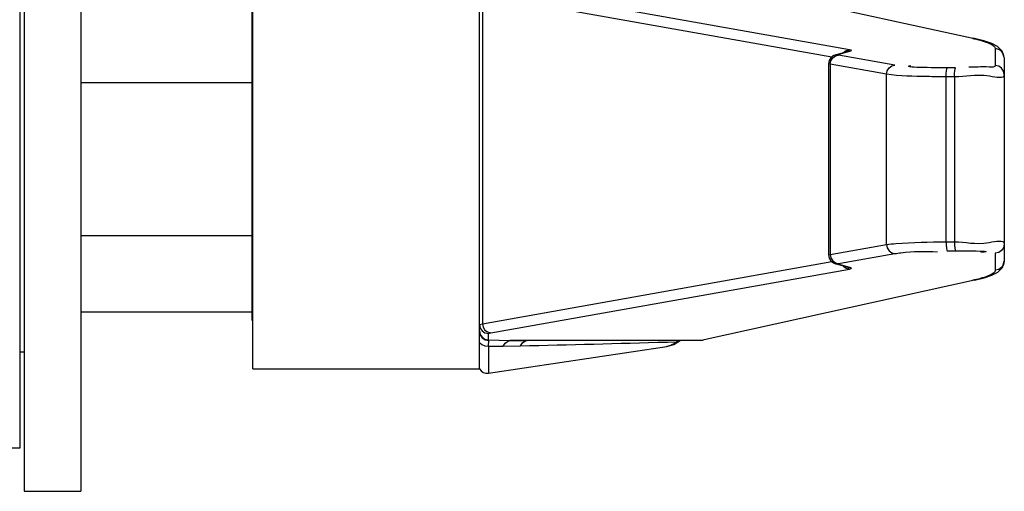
# Paper-space layout 'Sheet' of a CAD drawing. Header units: inches. Extents: x 0.2 to 10.8, y 0.2 to 8.3.
# Tile 465 of 545: x 10.0374 to 10.2113, y 4.3326 to 4.4159. Entities that reach past the tile are written whole.
import ezdxf

# ---------------------------------------------------------------- set-up
doc = ezdxf.new("R2010")
doc.units = ezdxf.units.IN
doc.header["$MEASUREMENT"] = 0
doc.layers.get('0').update_dxf_attribs({"lineweight": 5})
doc.layers.add('02___PRT_ALL_AXES', color=7, linetype='Continuous')
doc.layers.add('06___PRT_ALL_SURFS', color=7, linetype='Continuous')

psp = doc.layouts.new('Sheet')

# ---------------------------------------------------------------- linework, layer by layer
at = {"color": 0, "linetype": 'ByBlock', "lineweight": -3}
for p, q in [((10.03741664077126, 4.564211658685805), (10.03741664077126, 4.340211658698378)), ((10.11861664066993, 4.354211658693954), (10.11861664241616, 4.428211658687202)), ((10.15779528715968, 4.423193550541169), (10.20604672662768, 4.412558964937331)), ((10.18398058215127, 4.410584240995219), (10.12063296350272, 4.421835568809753)), ((10.18086245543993, 4.409275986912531), (10.11913704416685, 4.420239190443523)), ((10.11913704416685, 4.420239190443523), (10.11913704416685, 4.362184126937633)), ((10.20604585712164, 4.412559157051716), (10.20570104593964, 4.412593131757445)), ((10.18341621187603, 4.410451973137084), (10.18398058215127, 4.410584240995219)), ((10.20973280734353, 4.410768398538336), (10.20973280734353, 4.407800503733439)), ((10.18152528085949, 4.409659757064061), (10.18375402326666, 4.410305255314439)), ((10.18152528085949, 4.409659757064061), (10.18197038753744, 4.409719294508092)), ((10.1820640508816, 4.40962524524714), (10.18190916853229, 4.409687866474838)), ((10.18197038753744, 4.409719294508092), (10.18419912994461, 4.41036479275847)), ((10.19201653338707, 4.407857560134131), (10.1820640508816, 4.40962524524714)), ((10.18293520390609, 4.410103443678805), (10.18341621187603, 4.410451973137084)), ((10.18375402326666, 4.410305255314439), (10.1841991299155, 4.41036479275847)), ((10.21133280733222, 4.409172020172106), (10.21133280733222, 4.373251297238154)), ((10.18056813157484, 4.40802886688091), (10.18030792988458, 4.408086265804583)), ((10.18030792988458, 4.408086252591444), (10.18030792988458, 4.374337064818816)), ((10.1905206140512, 4.406261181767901), (10.18056813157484, 4.40802886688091)), ((10.18056813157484, 4.40802886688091), (10.18056813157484, 4.374394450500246)), ((10.20269271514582, 4.407371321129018), (10.20123421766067, 4.407381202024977)), ((10.1905206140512, 4.376162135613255), (10.1905206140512, 4.406261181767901)), ((10.20253269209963, 4.405774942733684), (10.20107419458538, 4.405784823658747)), ((10.20107419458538, 4.376638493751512), (10.20107419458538, 4.405784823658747)), ((10.20253269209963, 4.405774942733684), (10.20253269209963, 4.376648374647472)), ((10.0784166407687, 4.404711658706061), (10.04821664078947, 4.404711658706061)), ((10.0784166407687, 4.377711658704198), (10.04821664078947, 4.377711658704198)), ((10.18056813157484, 4.374394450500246), (10.1905206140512, 4.376162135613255)), ((10.20107419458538, 4.376638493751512), (10.20253269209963, 4.376648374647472)), ((10.18030792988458, 4.374337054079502), (10.18056813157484, 4.374394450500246)), ((10.1820640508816, 4.372798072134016), (10.19201653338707, 4.374565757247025)), ((10.20123421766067, 4.375042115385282), (10.20269271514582, 4.375051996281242)), ((10.20973280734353, 4.374622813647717), (10.20973280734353, 4.37165491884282)), ((10.11913704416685, 4.362184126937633), (10.18086166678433, 4.373147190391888)), ((10.18152528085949, 4.372763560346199), (10.18197038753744, 4.372704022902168)), ((10.18375402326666, 4.372118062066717), (10.18152528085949, 4.372763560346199)), ((10.18419912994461, 4.372058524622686), (10.18197038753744, 4.372704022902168)), ((10.18293516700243, 4.372319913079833), (10.18341617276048, 4.371971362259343)), ((10.12063296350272, 4.360587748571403), (10.18398058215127, 4.371839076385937)), ((10.18341617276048, 4.371971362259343), (10.18398058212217, 4.371839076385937)), ((10.18375402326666, 4.372118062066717), (10.18419912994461, 4.372058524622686)), ((10.20604672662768, 4.369864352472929), (10.15779528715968, 4.359229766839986)), ((10.20604591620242, 4.369864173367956), (10.20570104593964, 4.369830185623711)), ((10.0784166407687, 4.364211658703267), (10.04821664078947, 4.364211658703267)), ((10.11861664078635, 4.362031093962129), (10.11913704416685, 4.362184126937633)), ((10.12021664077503, 4.360434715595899), (10.12063296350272, 4.360587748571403)), ((10.12021664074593, 4.35931955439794), (10.12021664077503, 4.360434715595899)), ((10.12026255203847, 4.359238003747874), (10.12021664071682, 4.359319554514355)), ((10.12021664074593, 4.35931955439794), (10.12397365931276, 4.359229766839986)), ((10.12022569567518, 4.358221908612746), (10.12026255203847, 4.359238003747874)), ((10.15779528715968, 4.359229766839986), (10.12397365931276, 4.359229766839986)), ((10.12397365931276, 4.359229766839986), (10.12706489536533, 4.35921165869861)), ((10.15172897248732, 4.358940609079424), (10.15186234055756, 4.358944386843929)), ((10.15174513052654, 4.358180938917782), (10.15293506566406, 4.358522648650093)), ((10.15186234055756, 4.358944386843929), (10.15347456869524, 4.358990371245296)), ((10.15293506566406, 4.358522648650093), (10.15410266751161, 4.35921165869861)), ((10.15370444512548, 4.359156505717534), (10.1534745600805, 4.358990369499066)), ((10.1539621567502, 4.359133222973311), (10.15347456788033, 4.358990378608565)), ((10.1541098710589, 4.35921165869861), (10.1539621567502, 4.359133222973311)), ((10.15766414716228, 4.359211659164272), (10.15814108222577, 4.359263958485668)), ((10.15779528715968, 4.359229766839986), (10.15766420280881, 4.35921165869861)), ((10.15814096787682, 4.359263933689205), (10.15779528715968, 4.359229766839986)), ((10.12022569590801, 4.358221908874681), (10.12278693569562, 4.358229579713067)), ((10.12022569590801, 4.358221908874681), (10.12022569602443, 4.353453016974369)), ((10.12278693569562, 4.358229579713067), (10.12587817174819, 4.358271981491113)), ((10.03741664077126, 4.340211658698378), (9.189416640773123, 4.340211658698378))]:
    psp.add_line(p, q, dxfattribs=at)
for points in [[(10.2113327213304, 4.409188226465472), (10.21098343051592, 4.410320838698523), (10.21015940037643, 4.411126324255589), (10.20912193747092, 4.411663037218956), (10.2077380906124, 4.412134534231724), (10.20604585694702, 4.412559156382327)], [(10.18419912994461, 4.41036479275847), (10.1843418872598, 4.410437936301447), (10.18426767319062, 4.410512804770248), (10.18398058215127, 4.410584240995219)], [(10.21133272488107, 4.409188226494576), (10.21121101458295, 4.409782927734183), (10.2108641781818, 4.410300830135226), (10.21034510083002, 4.410646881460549), (10.20973280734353, 4.410768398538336)], [(10.18152524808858, 4.409659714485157), (10.18111829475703, 4.409487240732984), (10.18070493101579, 4.409145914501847), (10.18041543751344, 4.408665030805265), (10.18030789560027, 4.40808624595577)], [(10.18056813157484, 4.40802886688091), (10.18069208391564, 4.408631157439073), (10.18101869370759, 4.40914447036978), (10.18149970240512, 4.409492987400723), (10.1820640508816, 4.40962524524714)], [(10.1905206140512, 4.406261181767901), (10.19064455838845, 4.406863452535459), (10.19097115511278, 4.407376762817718), (10.19145216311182, 4.407725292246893), (10.19201653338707, 4.407857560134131)], [(10.20107419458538, 4.405784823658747), (10.2010893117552, 4.40637228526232), (10.20112467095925, 4.406877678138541), (10.20117533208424, 4.407230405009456), (10.20123421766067, 4.407381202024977)], [(10.20253269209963, 4.405774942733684), (10.20254780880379, 4.40636239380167), (10.20258316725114, 4.406867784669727), (10.20263382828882, 4.4072205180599), (10.20269271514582, 4.407371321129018)], [(10.21133280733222, 4.406204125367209), (10.21121100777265, 4.406815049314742), (10.21086415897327, 4.407332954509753), (10.21034508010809, 4.407678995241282), (10.20973280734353, 4.407800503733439)], [(10.1905206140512, 4.376162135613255), (10.19064456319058, 4.375559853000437), (10.19097116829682, 4.375046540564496), (10.19145217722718, 4.374698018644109), (10.19201653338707, 4.374565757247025)], [(10.20107419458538, 4.376638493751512), (10.20108931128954, 4.376051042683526), (10.20112466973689, 4.37554565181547), (10.20117533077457, 4.375192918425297), (10.20123421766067, 4.375042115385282)], [(10.20253269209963, 4.376648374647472), (10.20254780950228, 4.376060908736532), (10.20258316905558, 4.375555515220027), (10.20263383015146, 4.375202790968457), (10.20269271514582, 4.375051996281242)], [(10.21133280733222, 4.376219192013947), (10.21121101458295, 4.375608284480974), (10.2108641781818, 4.375090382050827), (10.21034510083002, 4.374744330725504), (10.20973280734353, 4.374622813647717)], [(10.18030789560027, 4.374337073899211), (10.1804204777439, 4.373745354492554), (10.18071777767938, 4.373262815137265), (10.18113952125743, 4.372923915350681), (10.18152273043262, 4.372764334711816)], [(10.18056813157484, 4.374394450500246), (10.18069207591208, 4.373792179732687), (10.18101867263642, 4.373278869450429), (10.18149968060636, 4.372930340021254), (10.1820640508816, 4.372798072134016)], [(10.18197038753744, 4.372704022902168), (10.18190917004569, 4.372735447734), (10.18194107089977, 4.372767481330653), (10.1820640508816, 4.372798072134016)], [(10.2060459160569, 4.369864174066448), (10.20775029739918, 4.370292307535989), (10.20913182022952, 4.370764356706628), (10.21016765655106, 4.371302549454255), (10.21099019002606, 4.372112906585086), (10.21133270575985, 4.373233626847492)], [(10.21133270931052, 4.373233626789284), (10.21121101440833, 4.372640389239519), (10.21086417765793, 4.372122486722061), (10.21034510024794, 4.371776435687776), (10.20973280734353, 4.37165491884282)], [(10.18398058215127, 4.371839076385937), (10.18426704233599, 4.371910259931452), (10.18434201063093, 4.37198512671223), (10.18419912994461, 4.372058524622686)], [(10.11861664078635, 4.362031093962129), (10.11873843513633, 4.361420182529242), (10.11908527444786, 4.360902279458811), (10.11960435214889, 4.360556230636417), (10.12021664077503, 4.360434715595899)], [(10.11913704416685, 4.362184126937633), (10.1192609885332, 4.361581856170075), (10.11958758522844, 4.36106854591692), (10.12006859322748, 4.360720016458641), (10.12063296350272, 4.360587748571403)], [(10.11861664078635, 4.360915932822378), (10.11873843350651, 4.360305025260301), (10.11908526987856, 4.359787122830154), (10.11960434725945, 4.359441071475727), (10.12021664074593, 4.35931955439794)], [(10.11861666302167, 4.360819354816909), (10.11874284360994, 4.360203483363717), (10.1191015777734, 4.359684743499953), (10.11963627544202, 4.3593450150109), (10.12026255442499, 4.359237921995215)], [(10.11861664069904, 4.358884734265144), (10.11903664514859, 4.35848063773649), (10.11960172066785, 4.358247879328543), (10.12022569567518, 4.358221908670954)], [(10.12278693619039, 4.358229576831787), (10.12316763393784, 4.358730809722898), (10.12356614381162, 4.35906668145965), (10.12397365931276, 4.359229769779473)], [(10.12587817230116, 4.358271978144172), (10.12625578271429, 4.35878934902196), (10.12665489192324, 4.359105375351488), (10.12706489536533, 4.359211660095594)]]:
    psp.add_lwpolyline(points, dxfattribs=at)
for centre, radius, start, end in [((9.995977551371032, 9.880614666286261), 5.523870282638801, 271.3475049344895, 271.6157298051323), ((10.11998835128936, 4.355035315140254), 0.001600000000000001, 210.9831041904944, 278.530765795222)]:
    psp.add_arc(centre, radius, start, end, dxfattribs=at)
for points, knots in [([(10.20570104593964, 4.412593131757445), (10.20576617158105, 4.412578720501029), (10.20589484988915, 4.412549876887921), (10.20602335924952, 4.412520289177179), (10.20608682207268, 4.412505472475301)], [0, 0, 0, 0, 0.5058070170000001, 1, 1, 1, 1]), ([(10.20608682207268, 4.412505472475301), (10.20701595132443, 4.412288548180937), (10.20818235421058, 4.412015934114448), (10.20973274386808, 4.411191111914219), (10.20973280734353, 4.410768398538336)], [0, 0, 0, 0, 0.6929805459, 1, 1, 1, 1]), ([(10.20973280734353, 4.407800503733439), (10.20973137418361, 4.407437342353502), (10.20729520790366, 4.407648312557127), (10.20625611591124, 4.40744573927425), (10.20504732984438, 4.407527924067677)], [0, 0, 0, 0, 0.2306183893, 1, 1, 1, 1]), ([(10.20107419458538, 4.405784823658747), (10.19995270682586, 4.40579147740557), (10.19643478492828, 4.405862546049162), (10.19289298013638, 4.405893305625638), (10.1905206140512, 4.406261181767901)], [0, 0, 0, 0, 0.3184086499, 1, 1, 1, 1]), ([(10.21133280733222, 4.406204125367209), (10.21133071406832, 4.405330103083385), (10.20652994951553, 4.406570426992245), (10.20459877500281, 4.405763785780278), (10.20253269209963, 4.405774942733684)], [0, 0, 0, 0, 0.2972734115, 1, 1, 1, 1]), ([(10.1905206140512, 4.376162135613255), (10.19106887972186, 4.376247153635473), (10.19458081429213, 4.376565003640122), (10.19810634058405, 4.376620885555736), (10.20107419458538, 4.376638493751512)], [0, 0, 0, 0, 0.1574969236, 1, 1, 1, 1]), ([(10.20253269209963, 4.376648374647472), (10.20457435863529, 4.376659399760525), (10.20651672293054, 4.375858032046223), (10.21133065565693, 4.377117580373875), (10.21133280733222, 4.376219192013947)], [0, 0, 0, 0, 0.6944339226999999, 1, 1, 1, 1]), ([(10.19201653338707, 4.374565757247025), (10.19236839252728, 4.374628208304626), (10.19485456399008, 4.375009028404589), (10.19738970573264, 4.374975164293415), (10.19954386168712, 4.374876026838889)], [0, 0, 0, 0, 0.1421589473, 1, 1, 1, 1]), ([(10.20269271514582, 4.375051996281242), (10.20342566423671, 4.375056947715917), (10.2050210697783, 4.375052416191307), (10.20630749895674, 4.375035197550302), (10.20877040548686, 4.374957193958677), (10.20750207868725, 4.37479197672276), (10.20717522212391, 4.374765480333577)], [0, 0, 0, 0, 0.3413359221, 0.6760780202, 0.8472863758, 1, 1, 1, 1]), ([(10.20973280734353, 4.37165491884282), (10.20973274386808, 4.371232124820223), (10.20818189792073, 4.370407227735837), (10.20701526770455, 4.370134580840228), (10.20608591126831, 4.369917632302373)], [0, 0, 0, 0, 0.3070094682, 1, 1, 1, 1]), ([(10.20608591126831, 4.369917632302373), (10.20602259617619, 4.369902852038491), (10.20589439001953, 4.36987333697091), (10.20576601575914, 4.369844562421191), (10.20570104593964, 4.369830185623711)], [0, 0, 0, 0, 0.4942073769, 1, 1, 1, 1]), ([(10.15347456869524, 4.358990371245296), (10.15320946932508, 4.358780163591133), (10.15266634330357, 4.358426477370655), (10.15204528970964, 4.358226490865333), (10.15174507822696, 4.358180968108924)], [0, 0, 0, 0, 0.5270132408, 1, 1, 1, 1])]:
    psp.add_open_spline(points, degree=3, knots=knots, dxfattribs=at)
psp.add_open_spline([(10.20123421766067, 4.407381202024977), (10.199100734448, 4.407395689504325), (10.19275070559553, 4.40739179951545), (10.19484670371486, 4.407790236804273)], degree=3, dxfattribs=at)
at = {"layer": '02___PRT_ALL_AXES', "color": 0, "linetype": 'ByBlock', "lineweight": -3}
for p, q in [((10.03821664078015, 4.564494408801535), (10.03821664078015, 4.332577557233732)), ((10.04821664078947, 4.564494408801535), (10.04821664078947, 4.332577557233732)), ((10.0786166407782, 4.354211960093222), (10.0786166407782, 4.428211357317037)), ((10.03741664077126, 4.357211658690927), (10.03821664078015, 4.357211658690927)), ((10.12022569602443, 4.353453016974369), (10.15174141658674, 4.35818037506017)), ((10.0786166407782, 4.354211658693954), (10.11861664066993, 4.354211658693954)), ((10.03821664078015, 4.332576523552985), (10.04821664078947, 4.332576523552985))]:
    psp.add_line(p, q, dxfattribs=at)
at = {"layer": '06___PRT_ALL_SURFS', "color": 0, "linetype": 'ByBlock', "lineweight": -3}
for p, q in [((10.0784166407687, 4.419611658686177), (10.0784166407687, 4.362811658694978)), ((10.0784166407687, 4.362811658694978), (10.0786166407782, 4.362811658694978))]:
    psp.add_line(p, q, dxfattribs=at)

doc.saveas('drawing.dxf')
